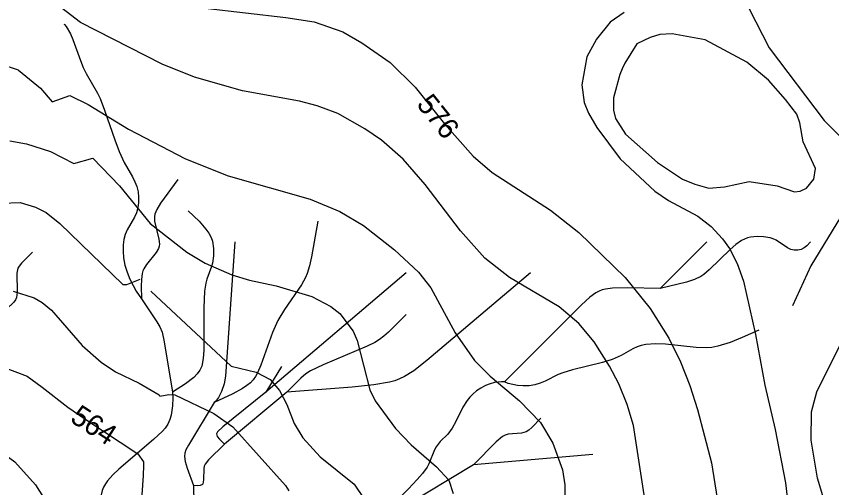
# Model space of a CAD drawing. Extents: x -709584 to -702006, y -1161789 to -1157496.
# Drawn here: x -706462.3 to -706069.3, y -1158378 to -1158150.8 of the extents above; entities that cross this region are included whole.
import ezdxf

# ---------------------------------------------------------------- set-up
doc = ezdxf.new("R2010")
doc.units = 0
for name, color, linetype in [('120_vrstevnice hlavní', 7, 'Continuous'), ('121_vrstevnice hlavní_popis', 7, 'Continuous'), ('122_vrstevnice základní', 7, 'Continuous'), ('124_vrstevnice doplňková', 7, 'Continuous'), ('408_BPEJ_linie', 7, 'Continuous'), ('411_akumulovaný odtok', 7, 'Continuous')]:
    doc.layers.add(name, color=color, linetype=linetype)

msp = doc.modelspace()

# ---------------------------------------------------------------- linework, layer by layer
at = {"layer": '120_vrstevnice hlavní'}
for points in [[(-706465.49, -1158210.75), (-706457.4, -1158212.2), (-706445.84, -1158215.99), (-706434.55, -1158221.69), (-706425.49, -1158219.2), (-706412.53, -1158232.56)], [(-706412.53, -1158232.56), (-706397.79, -1158250.72), (-706380.06, -1158264.45), (-706371.34, -1158269.74), (-706358.46, -1158275.32), (-706349.89, -1158278.03), (-706337.01, -1158280.75), (-706319.85, -1158285.76), (-706310.7, -1158290.62), (-706306.41, -1158294.05), (-706299.97, -1158302.49), (-706298.11, -1158307.07), (-706291.96, -1158330.81), (-706289.39, -1158336.1), (-706279.52, -1158349.4), (-706271.94, -1158357.27), (-706259.79, -1158367.99), (-706253.92, -1158374.43), (-706251.78, -1158380.86)], [(-706069.29, -1158396.31), (-706076.16, -1158373.43), (-706079.3, -1158355.12), (-706079.02, -1158341.39), (-706076.44, -1158331.81), (-706065.15, -1158308.78)]]:
    msp.add_lwpolyline(points, dxfattribs=at)
at = {"layer": '122_vrstevnice základní'}
for points in [[(-706157.82, -1158394.02), (-706164.83, -1158347.97), (-706167.97, -1158337.96), (-706171.98, -1158327.95), (-706176.41, -1158319.37), (-706183.85, -1158307.64), (-706191.28, -1158298.92), (-706200.72, -1158290.76), (-706224.6, -1158276.61), (-706236.48, -1158267.31), (-706248.2, -1158254.15), (-706265.22, -1158231.84), (-706275.8, -1158219.69), (-706286.24, -1158210.53), (-706294.4, -1158204.96), (-706307.41, -1158197.66), (-706317.28, -1158193.94), (-706325.86, -1158191.66), (-706353.32, -1158186.65), (-706376.49, -1158180.07), (-706392.07, -1158173.92), (-706431.41, -1158153.77), (-706445.17, -1158143.16)], [(-706371.34, -1158146.89), (-706332.44, -1158151.33), (-706318.71, -1158153.47), (-706304.98, -1158158.33), (-706295.83, -1158163.48), (-706282.1, -1158173.06), (-706270.08, -1158184.93), (-706255.93, -1158202.67), (-706242.2, -1158218.11), (-706232.9, -1158226.12), (-706204.87, -1158244.14), (-706191.14, -1158255.01), (-706168.83, -1158276.75), (-706156.82, -1158291.62), (-706147.81, -1158305.92), (-706142.23, -1158317.36), (-706137.65, -1158328.81), (-706133.94, -1158340.25), (-706127.21, -1158365.99), (-706124.5, -1158383.15)], [(-706169.4, -1158148.9), (-706176.12, -1158153.61), (-706182.7, -1158161.77), (-706187.28, -1158170.35), (-706189.71, -1158183.79), (-706188.71, -1158192.37), (-706186.56, -1158197.52), (-706182.56, -1158204.38), (-706171.26, -1158219.54), (-706154.53, -1158235.13), (-706147.95, -1158239.56), (-706133.79, -1158247.15), (-706127.36, -1158252.15), (-706121.92, -1158258.01), (-706118.63, -1158262.73), (-706114.91, -1158269.88), (-706111.91, -1158278.47), (-706106.05, -1158304.21), (-706101.61, -1158328.52), (-706096.61, -1158349.97), (-706091.6, -1158375.71), (-706086.45, -1158420.05)], [(-706461.25, -1158176.73), (-706469.82, -1158173.83)], [(-706461.25, -1158176.73), (-706450.71, -1158185.36), (-706444.99, -1158191.94), (-706436.55, -1158188.94), (-706427.68, -1158193.23), (-706408.23, -1158205.1), (-706380.78, -1158219.4), (-706360.18, -1158227.7), (-706320.71, -1158238.85), (-706306.41, -1158244.86), (-706294.97, -1158251.58), (-706280.09, -1158263.31), (-706268.51, -1158274.18), (-706262.5, -1158281.61), (-706250.78, -1158303.35), (-706241.48, -1158316.65), (-706233.9, -1158324.23), (-706219.74, -1158336.1), (-706209.73, -1158346.54), (-706203.73, -1158356.55), (-706199.15, -1158369.42), (-706198.01, -1158376.57), (-706197.72, -1158386.87)], [(-706469.24, -1158240.81), (-706460.4, -1158240.52), (-706453.02, -1158242.71), (-706447.99, -1158245.29), (-706441.27, -1158250.72), (-706410.95, -1158280.04), (-706409.09, -1158280.04), (-706402.66, -1158277.46)], [(-706463.78, -1158283.21), (-706453.71, -1158286.47), (-706449.85, -1158288.76), (-706445.42, -1158292.48), (-706430.55, -1158309.5), (-706421.39, -1158317.51), (-706414.53, -1158322.08), (-706403.09, -1158327.66), (-706393.5, -1158333.24), (-706393.22, -1158333.95), (-706388.79, -1158333.1), (-706385.93, -1158333.24), (-706367.05, -1158342.25), (-706358.04, -1158348.69), (-706332.58, -1158377), (-706331.01, -1158379.43)], [(-706397.48, -1158283.34), (-706358.75, -1158319.37), (-706346.74, -1158322.23), (-706340.02, -1158325.8), (-706335.44, -1158331.09), (-706331.87, -1158337.96), (-706328.43, -1158347.11), (-706324.29, -1158353.98), (-706315.85, -1158363.13), (-706299.54, -1158376.29), (-706294.83, -1158383.15)], [(-706478.84, -1158317.72), (-706468.97, -1158319.7), (-706457.01, -1158324.28), (-706449.83, -1158329.47), (-706437.41, -1158339.1), (-706429.26, -1158344.82), (-706403.71, -1158361.71), (-706400.98, -1158365.5), (-706401.01, -1158367.37), (-706401.25, -1158372.12), (-706401.89, -1158381.39), (-706402.9, -1158393.27), (-706403.74, -1158401.54), (-706405.96, -1158409.64), (-706409.39, -1158417.05), (-706413.85, -1158423.43), (-706418.49, -1158428.43), (-706424, -1158431.72), (-706430.71, -1158434.14), (-706437.07, -1158436.05), (-706450.38, -1158438.66), (-706467.24, -1158443.87), (-706484.62, -1158449.93), (-706495.77, -1158453.5)], [(-706483.27, -1158353.28), (-706476.13, -1158356.08), (-706462.99, -1158365.58), (-706453.14, -1158376.57), (-706447.28, -1158385.73), (-706444.87, -1158391.85), (-706444.69, -1158396.68), (-706445.88, -1158402.36), (-706448.8, -1158408.05), (-706453.09, -1158414.61), (-706459.45, -1158420.48), (-706471.84, -1158428.44), (-706483.03, -1158434.15), (-706494.03, -1158439.56)]]:
    msp.add_lwpolyline(points, dxfattribs=at)
msp.add_open_spline([(-706461.25, -1158176.73), (-706461.25, -1158176.73)], degree=1, dxfattribs=at)
at = {"layer": '124_vrstevnice doplňková'}
for points in [[(-706084.74, -1158202.09), (-706086.17, -1158197.95), (-706091.6, -1158190.8), (-706099.87, -1158181.51), (-706110.18, -1158172.82), (-706130.36, -1158162.05), (-706146.23, -1158159.19), (-706152.1, -1158159.62), (-706156.82, -1158160.91), (-706163.25, -1158164.05), (-706168.97, -1158173.35), (-706170.26, -1158176.07), (-706171.4, -1158178.78), (-706174.55, -1158190.08), (-706174.55, -1158196.09), (-706173.55, -1158200.09), (-706168.69, -1158207.53), (-706153.24, -1158221.26), (-706141.23, -1158229.27), (-706135.36, -1158231.7), (-706128.5, -1158233.56), (-706121.06, -1158232.99), (-706109.05, -1158230.41), (-706095.61, -1158232.41), (-706087.31, -1158235.42), (-706084.59, -1158234.99), (-706081.45, -1158233.56), (-706077.9, -1158229.2), (-706077.16, -1158224.12), (-706083.02, -1158211.25), (-706084.74, -1158202.09)], [(-706005.37, -1158232.13), (-706016.95, -1158228.84), (-706028.53, -1158227.84), (-706040.98, -1158230.13), (-706049.27, -1158233.84), (-706053.13, -1158236.42), (-706065.15, -1158247.57), (-706079.45, -1158271.03), (-706088.17, -1158290.33)]]:
    msp.add_lwpolyline(points, dxfattribs=at)
at = {"layer": '408_BPEJ_linie'}
msp.add_lwpolyline([(-706115.5, -1158134.5), (-706099.5, -1158166), (-706073, -1158201), (-706066.17, -1158207.71), (-706060.04, -1158213.74), (-706058.7, -1158215.05), (-706046.17, -1158227.36), (-706044.5, -1158229), (-706030.03, -1158239.85), (-705942.5, -1158305.5), (-705900, -1158330), (-705862.5, -1158355)], dxfattribs=at)
at = {"layer": '411_akumulovaný odtok'}
for p, q in [((-706129.49, -1158259.5), (-706151.99, -1158282)), ((-706274.49, -1158274.5), (-706341.99, -1158332)), ((-706334.49, -1158319.5), (-706341.99, -1158332)), ((-706331.99, -1158332), (-706361.99, -1158357)), ((-706184.49, -1158362), (-706241.99, -1158367)), ((-706241.99, -1158367), (-706291.99, -1158397))]:
    msp.add_line(p, q, dxfattribs=at)
for points in [[(-706439.49, -1158154.5), (-706439.07, -1158154.77), (-706438.33, -1158155.69), (-706436.26, -1158159.18), (-706435.03, -1158161.98), (-706431.42, -1158172.11), (-706430.08, -1158175.45), (-706428.7, -1158178.3), (-706423.2, -1158187.79), (-706421.93, -1158190.45), (-706419.74, -1158195.99), (-706414.87, -1158210.26), (-706412.76, -1158215.87), (-706410.32, -1158221.24), (-706406.39, -1158228.23), (-706405.22, -1158230.53), (-706404.29, -1158232.87), (-706403.65, -1158235.42), (-706403.35, -1158238.01), (-706403.38, -1158240.58), (-706403.72, -1158243.09), (-706404.42, -1158245.48), (-706405.41, -1158247.56), (-706408.93, -1158253.64), (-706409.81, -1158255.93), (-706410.44, -1158258.35), (-706410.83, -1158260.94), (-706410.89, -1158263.93), (-706410.6, -1158267.24), (-706409.95, -1158270.68), (-706408.96, -1158274.11), (-706407.6, -1158277.52), (-706406.07, -1158280.6), (-706404.57, -1158283.23), (-706401.99, -1158287)], [(-706384.49, -1158229.5), (-706392.78, -1158240.8), (-706394.65, -1158243.94), (-706395.5, -1158246.1), (-706395.72, -1158247.21), (-706395.65, -1158249.59), (-706393.55, -1158258.18), (-706393.34, -1158260.53), (-706393.48, -1158261.65), (-706393.82, -1158262.69), (-706394.97, -1158264.66), (-706399.65, -1158270.36), (-706400.9, -1158272.42), (-706401.32, -1158273.5), (-706401.62, -1158274.67), (-706401.97, -1158277.6), (-706402.09, -1158280.88), (-706401.99, -1158287)], [(-706379.49, -1158244.5), (-706374.25, -1158249.53), (-706370.98, -1158253.31), (-706369.56, -1158255.32), (-706368.45, -1158257.35), (-706367.78, -1158259.22), (-706367.3, -1158262.7), (-706367.35, -1158266.22), (-706367.84, -1158269.7), (-706368.27, -1158271.38), (-706370.55, -1158277.52), (-706371.02, -1158279.38), (-706371.58, -1158283.26), (-706371.94, -1158291.32), (-706371.98, -1158311.78), (-706372.24, -1158315.73), (-706372.94, -1158319.46), (-706373.79, -1158321.31), (-706375.1, -1158323.12), (-706376.79, -1158324.86), (-706380.7, -1158327.99), (-706386.99, -1158332)], [(-706316.99, -1158249.5), (-706319.98, -1158266.79), (-706320.98, -1158271.08), (-706322.16, -1158274.81), (-706322.9, -1158276.6), (-706324.83, -1158280.18), (-706333.05, -1158292.1), (-706336.27, -1158297.39), (-706338.81, -1158303.13), (-706344.42, -1158318.94), (-706346.07, -1158322.66), (-706347.04, -1158324.4), (-706348.18, -1158325.99), (-706349.5, -1158327.38), (-706351.24, -1158328.77), (-706353.3, -1158330.14), (-706357.92, -1158332.71), (-706366.99, -1158337)], [(-706079.49, -1158259.5), (-706081.38, -1158261.41), (-706082.64, -1158262.33), (-706084.11, -1158263.11), (-706085.7, -1158263.57), (-706087.36, -1158263.57), (-706089, -1158263.15), (-706090.57, -1158262.42), (-706096.08, -1158258.73), (-706097.57, -1158258.03), (-706099.04, -1158257.56), (-706102.13, -1158257.05), (-706105.31, -1158256.97), (-706108.44, -1158257.28), (-706109.95, -1158257.62), (-706111.41, -1158258.12), (-706112.87, -1158258.86), (-706115.62, -1158260.81), (-706118.22, -1158263.11), (-706128.33, -1158273.01), (-706131.02, -1158275.2), (-706132.45, -1158276.15), (-706135.45, -1158277.62), (-706139.28, -1158278.9), (-706151.99, -1158282)], [(-706356.99, -1158259.5), (-706361.49, -1158324.16), (-706362.17, -1158327.86), (-706363.36, -1158331.62), (-706364.9, -1158334.56), (-706366.3, -1158336.38), (-706366.99, -1158337)], [(-706454.49, -1158264.5), (-706459.87, -1158269.76), (-706461, -1158271.17), (-706461.55, -1158272.18), (-706461.99, -1158274.61), (-706461.98, -1158283.75), (-706462.24, -1158286.25), (-706462.67, -1158287.37), (-706463.51, -1158288.54), (-706466.99, -1158292)], [(-706214.49, -1158274.5), (-706264.4, -1158316.72), (-706270.79, -1158321.64), (-706275.24, -1158324.44), (-706277.58, -1158325.58), (-706279.94, -1158326.44), (-706282.38, -1158327.12), (-706289.98, -1158328.43), (-706300.42, -1158329.48), (-706331.99, -1158332)], [(-706151.99, -1158282), (-706167.64, -1158281.68), (-706174.99, -1158281.86), (-706178.33, -1158282.3), (-706179.94, -1158282.69), (-706181.48, -1158283.23), (-706183.02, -1158284.03), (-706185.91, -1158286.09), (-706190, -1158289.78), (-706226.99, -1158327)], [(-706401.99, -1158287), (-706394.55, -1158298.03), (-706393.12, -1158300.46), (-706392.03, -1158303.02), (-706391, -1158307.61), (-706386.99, -1158332)], [(-706274.49, -1158294.5), (-706282.97, -1158303.08), (-706285.12, -1158305), (-706287.26, -1158306.6), (-706289.57, -1158307.95), (-706293.22, -1158309.7), (-706314.5, -1158318.77), (-706320.57, -1158321.71), (-706322.8, -1158323.19), (-706325.22, -1158325.25), (-706331.99, -1158332)], [(-706104.49, -1158302), (-706112.42, -1158305.65), (-706118.24, -1158307.96), (-706124.26, -1158309.81), (-706127.08, -1158310.36), (-706129.67, -1158310.57), (-706134.6, -1158310.41), (-706149.46, -1158308.82), (-706154.3, -1158308.58), (-706158.96, -1158308.9), (-706161.18, -1158309.4), (-706163.17, -1158310.13), (-706165.11, -1158311.06), (-706170.85, -1158314.29), (-706175.07, -1158316.21), (-706179.73, -1158317.7), (-706194.28, -1158321.16), (-706198.98, -1158322.56), (-706201.22, -1158323.45), (-706207.48, -1158326.58), (-706209.92, -1158327.59), (-706212.49, -1158328.38), (-706215.13, -1158328.86), (-706218.06, -1158328.95), (-706220.82, -1158328.69), (-706225.2, -1158327.71), (-706226.99, -1158327)], [(-706226.99, -1158327), (-706228.42, -1158326.94), (-706231.88, -1158327.35), (-706234.01, -1158327.91), (-706236.22, -1158328.79), (-706238.41, -1158329.96), (-706240.46, -1158331.34), (-706242.29, -1158332.85), (-706243.82, -1158334.4), (-706245.04, -1158335.94), (-706247.09, -1158339.22), (-706250.42, -1158346.11), (-706252.24, -1158349.37), (-706254.4, -1158352.14), (-706257.96, -1158355.71), (-706260, -1158358.23), (-706260.81, -1158359.76), (-706263.46, -1158366.42), (-706264.36, -1158368.04), (-706266.58, -1158371.14), (-706269.14, -1158374.12), (-706273.27, -1158378.47), (-706291.99, -1158397)], [(-706386.99, -1158332), (-706386.89, -1158334.67), (-706387.02, -1158338.52), (-706387.7, -1158342.99), (-706388.36, -1158345.18), (-706389.35, -1158347.34), (-706390.55, -1158349.22), (-706391.86, -1158350.78), (-706396.14, -1158354.82), (-706412.93, -1158369.14), (-706415.77, -1158371.84), (-706418.31, -1158374.68), (-706419.4, -1158376.18), (-706420.3, -1158377.77), (-706420.93, -1158379.36), (-706421.78, -1158382.72), (-706423.15, -1158389.63), (-706423.69, -1158391.28), (-706425.46, -1158394.59), (-706427.79, -1158397.69), (-706431, -1158401.21), (-706441.99, -1158412)], [(-706341.99, -1158332), (-706362.81, -1158348.58), (-706365.43, -1158351.05), (-706365.88, -1158352.11), (-706365.44, -1158353.32), (-706364.45, -1158354.63), (-706361.99, -1158357)], [(-706366.99, -1158337), (-706379.36, -1158357.45), (-706380.56, -1158359.74), (-706381.13, -1158361.29), (-706381.33, -1158362.88), (-706380.96, -1158365.33), (-706379.94, -1158368.66), (-706376.99, -1158377)], [(-706209.49, -1158344.5), (-706213.85, -1158348.98), (-706215.27, -1158350.22), (-706216.56, -1158351.07), (-706218.76, -1158351.74), (-706225.23, -1158352.21), (-706226.73, -1158352.62), (-706228.06, -1158353.35), (-706231.06, -1158355.95), (-706241.99, -1158367)], [(-706361.99, -1158357), (-706369.65, -1158364.58), (-706371.35, -1158366.71), (-706371.74, -1158367.67), (-706371.93, -1158368.71), (-706372.03, -1158374.21), (-706372.35, -1158376.11), (-706372.64, -1158376.47), (-706373.64, -1158376.9), (-706374.93, -1158377.05), (-706376.99, -1158377)], [(-706376.99, -1158377), (-706376.8, -1158385.44), (-706376.89, -1158388.3), (-706377.35, -1158390.89), (-706378.1, -1158392.39), (-706379.2, -1158393.68), (-706381.89, -1158396.05), (-706401.99, -1158412)]]:
    msp.add_lwpolyline(points, dxfattribs=at)

# ---------------------------------------------------------------- texts
at = {"layer": '121_vrstevnice hlavní_popis'}
for s, rotation, p in [('576', 308.4808, (-706269.78, -1158193.33)), ('564', 326.9101, (-706436.9, -1158345.84))]:
    msp.add_text(s, height=10, rotation=rotation, dxfattribs=at).set_placement(p)

doc.saveas('drawing.dxf')
